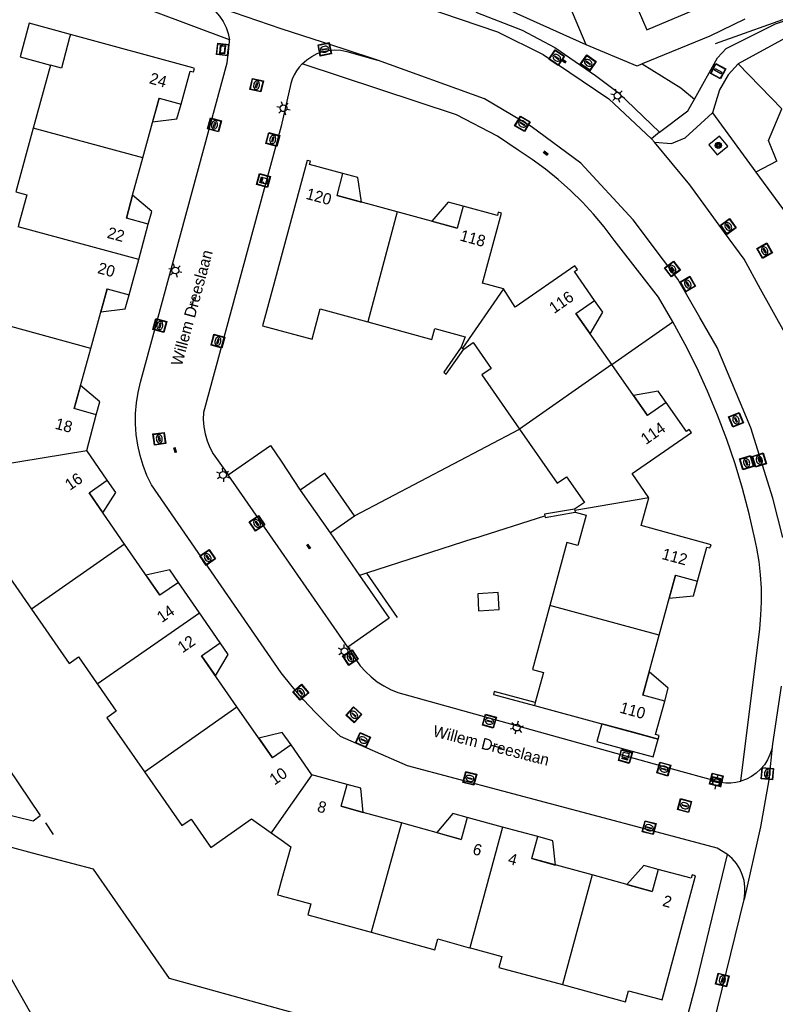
# Model space of a CAD drawing. Header units: metres. Extents: x 93870 to 95789, y 463036 to 464040.
# Tile 326 of 344: x 95477 to 95543, y 463546 to 463633. Entities that reach past the tile are written whole.
import ezdxf
from ezdxf.enums import TextEntityAlignment as Align

# ---------------------------------------------------------------- set-up
doc = ezdxf.new("R2010")
doc.units = ezdxf.units.M
doc.header["$LTSCALE"] = 25.4
for name, color, linetype in [('B_BEBOUWINGSGRENS_0', 1, 'Continuous'), ('B_LUIFEL_1', 200, 'Continuous'), ('B_TUSSENMUUR_0', 7, 'Continuous'), ('G_GRENS_ALGEMEEN_0', 7, 'Continuous'), ('Q_BOOM_0', 3, 'Continuous'), ('Q_BRANDKRAAN_0', 5, 'Continuous'), ('Q_CAI-KAST_0', 10, 'Continuous'), ('Q_DAMWAND_0', 6, 'Continuous'), ('Q_INSPECTIE_OF_RIOOLPUT_0', 253, 'Continuous'), ('Q_KOLK_0', 254, 'Continuous'), ('Q_LICHTMAST_0', 2, 'Continuous'), ('Q_STRAATNAAMBORD_0', 7, 'Continuous'), ('Q_WATERLEIDINGPUT_0', 5, 'Continuous'), ('S_GBKN_SYMBOOL_OV_GROOT_0', 7, 'Continuous'), ('T_CULTUURGRENS_0', 76, 'Continuous'), ('T_HAAG_0', 87, 'Continuous'), ('T_HEK_0', 57, 'Continuous'), ('T_HEK_LIJN_0', 6, 'Continuous'), ('T_WALBESCHERMING_0', 45, 'Continuous'), ('V_WEGGRENS_0', 7, 'Continuous'), ('Z_GBKN_HUISNUMMER_0', 252, 'Continuous'), ('Z_STRAATNAAM_0', 252, 'Continuous')]:
    doc.layers.add(name, color=color, linetype=linetype)
doc.layers.add('Q_PAAL_STEEN_0', color=7, linetype='Continuous', true_color=0xa97373)

# ---------------------------------------------------------------- blocks, each defined once
blk = doc.blocks.new('Q_STRAATNAAMBORD')
for points in [[(-0.5, 0.5), (0.5, 0.5), (0.5, -0.5), (-0.5, -0.5)], [(-0.369, 0.22), (0.358, 0.22), (0.358, -0.214), (-0.369, -0.214)]]:
    blk.add_lwpolyline(points, close=True)
for points in [[(-0.442, 0.464), (0.438, 0.464, -0.414214), (0.459, 0.442), (0.459, -0.437, -0.414214), (0.438, -0.459), (-0.442, -0.459, -0.414214), (-0.463, -0.437), (-0.463, 0.442), (-0.463, 0.444), (-0.463, 0.446), (-0.463, 0.448), (-0.462, 0.45), (-0.461, 0.451), (-0.46, 0.453), (-0.459, 0.455), (-0.458, 0.456), (-0.457, 0.457), (-0.456, 0.459), (-0.454, 0.46), (-0.453, 0.461), (-0.451, 0.462), (-0.449, 0.462), (-0.447, 0.463), (-0.446, 0.463), (-0.444, 0.464), (-0.442, 0.464)], [(-0.287, 0.16), (0.281, 0.16, -0.414214), (0.303, 0.139), (0.303, -0.134, -0.414214), (0.281, -0.156), (-0.287, -0.156, -0.414214), (-0.308, -0.134), (-0.308, 0.139), (-0.308, 0.14), (-0.308, 0.142), (-0.307, 0.144), (-0.307, 0.146), (-0.306, 0.148), (-0.305, 0.149), (-0.304, 0.151), (-0.303, 0.152), (-0.302, 0.154), (-0.3, 0.155), (-0.299, 0.156), (-0.297, 0.157), (-0.296, 0.158), (-0.294, 0.159), (-0.292, 0.159), (-0.29, 0.16), (-0.288, 0.16), (-0.287, 0.16)]]:
    blk.add_lwpolyline(points, format="xyb")
blk = doc.blocks.new('Q_CAI-KAST')
for points in [[(-0.5, 0.5), (0.5, 0.5), (0.5, -0.5), (-0.5, -0.5)], [(-0.262, 0.264), (0.25, 0.264), (0.25, 0.187), (-0.262, 0.187)], [(-0.262, 0.107), (0.25, 0.107), (0.25, -0.332), (-0.262, -0.332)]]:
    blk.add_lwpolyline(points, close=True)
blk.add_lwpolyline([(-0.442, 0.464), (0.438, 0.464, -0.414214), (0.459, 0.442), (0.459, -0.437, -0.414214), (0.438, -0.459), (-0.442, -0.459, -0.414214), (-0.463, -0.437), (-0.463, 0.442), (-0.463, 0.444), (-0.463, 0.446), (-0.463, 0.448), (-0.462, 0.45), (-0.461, 0.451), (-0.46, 0.453), (-0.459, 0.455), (-0.458, 0.456), (-0.457, 0.457), (-0.456, 0.459), (-0.454, 0.46), (-0.453, 0.461), (-0.451, 0.462), (-0.449, 0.462), (-0.447, 0.463), (-0.446, 0.463), (-0.444, 0.464), (-0.442, 0.464)], format="xyb")
blk.add_circle((-0.177, -0.034), 0.0354)
blk = doc.blocks.new('Q_LICHTMAST')
for points in [[(-0.26, 0.15), (-0.52, 0.3)], [(0, 0.3), (0, 0.6)], [(0.26, 0.15), (0.52, 0.3)], [(-0.26, -0.15), (-0.52, -0.3)], [(0, -0.3), (0, -0.6)], [(0.26, -0.15), (0.52, -0.3)]]:
    blk.add_lwpolyline(points)
blk.add_circle((0, 0), 0.3)
blk = doc.blocks.new('Q_PAAL_STEEN')
for points in [[(-0.5, 0.5), (0.5, 0.5), (0.5, -0.5), (-0.5, -0.5)], [(-0.08, 0.333), (0.071, 0.333), (0.071, -0.329), (-0.08, -0.329)]]:
    blk.add_lwpolyline(points, close=True)
blk.add_lwpolyline([(-0.442, 0.464), (0.438, 0.464, -0.414214), (0.459, 0.442), (0.459, -0.437, -0.414214), (0.438, -0.459), (-0.442, -0.459, -0.414214), (-0.463, -0.437), (-0.463, 0.442), (-0.463, 0.444), (-0.463, 0.446), (-0.463, 0.448), (-0.462, 0.45), (-0.461, 0.451), (-0.46, 0.453), (-0.459, 0.455), (-0.458, 0.456), (-0.457, 0.457), (-0.456, 0.459), (-0.454, 0.46), (-0.453, 0.461), (-0.451, 0.462), (-0.449, 0.462), (-0.447, 0.463), (-0.446, 0.463), (-0.444, 0.464), (-0.442, 0.464)], format="xyb")
blk = doc.blocks.new('Q_KOLK')
blk.add_lwpolyline([(-0.5, 0.5), (0.5, 0.5), (0.5, -0.5), (-0.5, -0.5)], close=True)
for points in [[(-0.442, 0.464), (0.438, 0.464, -0.414214), (0.459, 0.442), (0.459, -0.437, -0.414214), (0.438, -0.459), (-0.442, -0.459, -0.414214), (-0.463, -0.437), (-0.463, 0.442, -0.414214), (-0.442, 0.464)], [(-0.345, 0.105, 0.380426), (-0.276, -0.18)], [(-0.008, 0.266, 0.240218), (-0.345, 0.105)], [(-0.194, 0.045, 0.853344), (-0.194, -0.032)], [(0.331, 0.111, 0.240191), (-0.008, 0.266)], [(0.185, -0.032, 0.849746), (0.185, 0.045)], [(0.267, -0.176, 0.380426), (0.331, 0.111)], [(-0.276, -0.18, 0.148452), (0.012, -0.257)], [(0.012, -0.257, 0.131742), (0.267, -0.176)]]:
    blk.add_lwpolyline(points, format="xyb")
for points in [[(-0.194, 0.045), (0.185, 0.045)], [(0.185, -0.032), (-0.194, -0.032)]]:
    blk.add_lwpolyline(points)
blk = doc.blocks.new('Q_INSPECTIE_OF_RIOOLPUT')
blk.add_lwpolyline([(-0.5, 0.5), (0.5, 0.5), (0.5, -0.5), (-0.5, -0.5)], close=True)
for points in [[(-0.442, 0.464), (0.438, 0.464, -0.414214), (0.459, 0.442), (0.459, -0.437, -0.414214), (0.438, -0.459), (-0.442, -0.459, -0.414214), (-0.463, -0.437), (-0.463, 0.442), (-0.463, 0.444), (-0.463, 0.446), (-0.463, 0.448), (-0.462, 0.45), (-0.461, 0.451), (-0.46, 0.453), (-0.459, 0.455), (-0.458, 0.456), (-0.457, 0.457), (-0.456, 0.459), (-0.454, 0.46), (-0.453, 0.461), (-0.451, 0.462), (-0.449, 0.462), (-0.447, 0.463), (-0.446, 0.463), (-0.444, 0.464), (-0.442, 0.464)], [(-0.345, 0.105, 0.380426), (-0.276, -0.18)], [(-0.008, 0.266, 0.240218), (-0.345, 0.105)], [(-0.194, 0.045, 0.853344), (-0.194, -0.032)], [(0.331, 0.111, 0.240191), (-0.008, 0.266)], [(0.185, -0.032, 0.849746), (0.185, 0.045)], [(0.267, -0.176, 0.380426), (0.331, 0.111)], [(-0.276, -0.18, 0.148452), (0.012, -0.257)], [(0.012, -0.257, 0.131742), (0.267, -0.176)]]:
    blk.add_lwpolyline(points, format="xyb")
for points in [[(-0.194, 0.045), (0.185, 0.045)], [(0.185, -0.032), (-0.194, -0.032)]]:
    blk.add_lwpolyline(points)
blk = doc.blocks.new('Q_WATERLEIDINGPUT')
blk.add_lwpolyline([(-0.5, 0.5), (0.5, 0.5), (0.5, -0.5), (-0.5, -0.5)], close=True)
for points in [[(-0.442, 0.464), (0.438, 0.464, -0.414214), (0.459, 0.442), (0.459, -0.437, -0.414214), (0.438, -0.459), (-0.442, -0.459, -0.414214), (-0.463, -0.437), (-0.463, 0.442), (-0.463, 0.444), (-0.463, 0.446), (-0.463, 0.448), (-0.462, 0.45), (-0.461, 0.451), (-0.46, 0.453), (-0.459, 0.455), (-0.458, 0.456), (-0.457, 0.457), (-0.456, 0.459), (-0.454, 0.46), (-0.453, 0.461), (-0.451, 0.462), (-0.449, 0.462), (-0.447, 0.463), (-0.446, 0.463), (-0.444, 0.464), (-0.442, 0.464)], [(-0.345, 0.105, 0.380426), (-0.276, -0.18)], [(-0.008, 0.266, 0.240218), (-0.345, 0.105)], [(-0.194, 0.045, 0.853344), (-0.194, -0.032)], [(0.331, 0.111, 0.240191), (-0.008, 0.266)], [(0.185, -0.032, 0.849746), (0.185, 0.045)], [(0.267, -0.176, 0.380426), (0.331, 0.111)], [(-0.276, -0.18, 0.148452), (0.012, -0.257)], [(0.012, -0.257, 0.131742), (0.267, -0.176)]]:
    blk.add_lwpolyline(points, format="xyb")
for points in [[(-0.194, 0.045), (0.185, 0.045)], [(0.185, -0.032), (-0.194, -0.032)]]:
    blk.add_lwpolyline(points)
blk = doc.blocks.new('Q_BRANDKRAAN')
blk.add_lwpolyline([(-0.5, 0.5), (0.5, 0.5), (0.5, -0.5), (-0.5, -0.5)], close=True)
for points in [[(-0.442, 0.464), (0.438, 0.464, -0.414214), (0.459, 0.442), (0.459, -0.437, -0.414214), (0.438, -0.459), (-0.442, -0.459, -0.414214), (-0.463, -0.437), (-0.463, 0.442), (-0.463, 0.444), (-0.463, 0.446), (-0.463, 0.448), (-0.462, 0.45), (-0.461, 0.451), (-0.46, 0.453), (-0.459, 0.455), (-0.458, 0.456), (-0.457, 0.457), (-0.456, 0.459), (-0.454, 0.46), (-0.453, 0.461), (-0.451, 0.462), (-0.449, 0.462), (-0.447, 0.463), (-0.446, 0.463), (-0.444, 0.464), (-0.442, 0.464)], [(-0.345, 0.105, 0.380426), (-0.276, -0.18)], [(-0.008, 0.266, 0.240218), (-0.345, 0.105)], [(-0.194, 0.045, 0.853344), (-0.194, -0.032)], [(0.331, 0.111, 0.240191), (-0.008, 0.266)], [(0.185, -0.032, 0.849746), (0.185, 0.045)], [(0.267, -0.176, 0.380426), (0.331, 0.111)], [(-0.276, -0.18, 0.148452), (0.012, -0.257)], [(0.012, -0.257, 0.131742), (0.267, -0.176)]]:
    blk.add_lwpolyline(points, format="xyb")
for points in [[(-0.194, 0.045), (0.185, 0.045)], [(0.185, -0.032), (-0.194, -0.032)]]:
    blk.add_lwpolyline(points)
blk = doc.blocks.new('Q_BOOM')
for radius in [0.27, 0.18, 0.09]:
    blk.add_circle((0, 0), radius)
blk = doc.blocks.new('S_GBKN_SYMBOOL_OV_GROOT')
for points in [[(-0.21875, 0.0625), (0.21875, 0.0625)], [(-0.21875, 0), (0.21875, 0)], [(-0.1875, 0.0625), (-0.1875, 0)], [(-0.125, 0.09375), (-0.125, 0.0625)], [(-0.125, 0), (-0.125, -0.0625)], [(-0.0625, 0.0625), (-0.0625, 0)], [(0, 0.09375), (0, 0.0625)], [(0, 0), (0, -0.0625)], [(0.0625, 0.0625), (0.0625, 0)], [(0.125, 0.09375), (0.125, 0.0625)], [(0.125, 0), (0.125, -0.0625)], [(0.1875, 0.0625), (0.1875, 0)], [(-0.21875, -0.0625), (0.21875, -0.0625)], [(-0.1875, -0.0625), (-0.1875, -0.09375)], [(-0.0625, -0.0625), (-0.0625, -0.09375)], [(0.0625, -0.0625), (0.0625, -0.09375)], [(0.1875, -0.0625), (0.1875, -0.09375)]]:
    blk.add_lwpolyline(points)

msp = doc.modelspace()

# ---------------------------------------------------------------- linework, layer by layer
at = {"layer": 'B_BEBOUWINGSGRENS_0'}
for p, q in [((95492.225, 463628.825), (95481.462, 463631.784)), ((95479.702, 463629.079), (95478.189, 463623.516)), ((95487.819, 463620.903), (95489.257, 463626.177)), ((95489.257, 463626.177), (95491.187, 463625.651)), ((95486.928, 463617.636), (95487.819, 463620.903)), ((95504.911, 463617.596), (95505.435, 463619.526)), ((95486.378, 463615.616), (95486.928, 463617.636)), ((95510.2, 463616.163), (95504.911, 463617.596)), ((95515.489, 463614.73), (95510.2, 463616.163)), ((95516.014, 463616.66), (95515.489, 463614.73)), ((95488.308, 463615.09), (95486.378, 463615.616)), ((95487.464, 463611.972), (95488.308, 463615.09)), ((95486.622, 463608.864), (95487.464, 463611.972)), ((95483.245, 463604.127), (95484.694, 463609.394)), ((95484.694, 463609.394), (95486.622, 463608.864)), ((95525.932, 463607.232), (95527.574, 463608.376)), ((95529.08, 463602.734), (95525.932, 463607.232)), ((95481.792, 463598.843), (95483.245, 463604.127)), ((95515.844, 463604.246), (95515.947, 463604.173)), ((95515.947, 463604.173), (95516.073, 463604.084)), ((95530.985, 463600.011), (95529.08, 463602.734)), ((95532.222, 463598.244), (95530.985, 463600.011)), ((95483.72, 463598.313), (95481.792, 463598.843)), ((95533.864, 463599.388), (95532.222, 463598.244)), ((95482.892, 463595.173), (95483.72, 463598.313)), ((95484.705, 463592.542), (95482.892, 463595.173)), ((95483.114, 463591.446), (95484.705, 463592.542)), ((95486.224, 463586.922), (95483.114, 463591.446)), ((95501.682, 463591.671), (95504.299, 463587.914)), ((95525.809, 463590.01), (95525.833, 463589.871)), ((95504.299, 463587.914), (95506.459, 463589.419)), ((95525.833, 463589.871), (95525.857, 463589.734)), ((95489.322, 463582.415), (95486.224, 463586.922)), ((95533.254, 463578.905), (95534.697, 463584.192)), ((95534.697, 463584.192), (95536.627, 463583.67)), ((95490.97, 463583.548), (95489.322, 463582.415)), ((95492.803, 463580.88), (95490.97, 463583.548)), ((95494.618, 463578.239), (95492.803, 463580.88)), ((95531.813, 463573.628), (95533.254, 463578.905)), ((95492.976, 463577.097), (95494.618, 463578.239)), ((95496.101, 463572.602), (95492.976, 463577.097)), ((95533.743, 463573.106), (95531.813, 463573.628)), ((95522.344, 463572.977), (95522.272, 463572.711)), ((95522.272, 463572.711), (95528.193, 463571.108)), ((95499.223, 463568.111), (95496.101, 463572.602)), ((95528.193, 463571.108), (95533.152, 463569.765)), ((95502.702, 463566.619), (95500.865, 463569.253)), ((95505.793, 463565.775), (95502.702, 463566.619)), ((95505.264, 463563.846), (95505.793, 463565.775)), ((95507.207, 463563.312), (95505.264, 463563.846)), ((95510.57, 463562.388), (95507.207, 463563.312)), ((95515.844, 463560.939), (95510.57, 463562.388)), ((95516.373, 463562.868), (95515.844, 463560.939)), ((95519.47, 463562.026), (95516.373, 463562.868)), ((95522.585, 463561.179), (95519.47, 463562.026)), ((95522.061, 463559.249), (95522.585, 463561.179)), ((95527.355, 463557.803), (95522.061, 463559.249)), ((95533.16, 463558.292), (95532.641, 463556.36)), ((95532.641, 463556.36), (95527.355, 463557.803))]:
    msp.add_line(p, q, dxfattribs=at)
for points in [[(95528.07, 463641.64), (95527.17, 463641.26), (95528.16, 463638.93), (95527.08, 463638.48), (95528.62, 463634.87), (95530.65, 463635.74), (95532.16, 463632.17), (95536.833, 463634.15), (95537.07, 463634.25), (95535.53, 463637.87), (95537.98, 463638.915)], [(95481.462, 463631.784), (95481.39, 463631.514), (95480.667, 463628.816), (95479.702, 463629.079)], [(95491.187, 463625.651), (95491.998, 463628.554), (95492.289, 463628.483), (95492.361, 463628.788), (95492.225, 463628.825)], [(95478.189, 463623.516), (95476.667, 463617.923), (95477.632, 463617.661), (95476.906, 463614.985), (95476.869, 463614.849)], [(95505.435, 463619.526), (95502.501, 463620.321), (95502.581, 463620.617), (95502.293, 463620.688), (95500, 463612.197), (95499.35, 463609.79), (95498.366, 463606.146), (95502.721, 463604.97), (95503.439, 463607.629), (95507.612, 463606.478)], [(95519.57, 463609.378), (95517.71, 463609.896), (95519.384, 463616.058), (95519.094, 463616.137), (95519.015, 463615.847), (95516.014, 463616.66)], [(95527.574, 463608.376), (95525.796, 463610.916), (95526.066, 463611.104), (95525.82, 463611.423), (95520.592, 463607.766), (95519.57, 463609.378)], [(95507.612, 463606.478), (95513.25, 463604.923), (95513.516, 463605.887), (95516.186, 463605.15), (95515.844, 463604.246)], [(95516.073, 463604.084), (95516.894, 463604.654), (95518.474, 463602.379), (95517.653, 463601.809), (95520.962, 463597.045)], [(95532.35, 463590.994), (95530.884, 463593.131), (95536.085, 463596.755), (95535.901, 463597.018), (95535.647, 463596.84), (95533.864, 463599.388)], [(95520.962, 463597.045), (95524.27, 463592.283), (95525.091, 463592.853), (95526.67, 463590.577), (95525.809, 463590.01)], [(95471.245, 463593.231), (95472.157, 463587.899), (95472.975, 463588.466), (95474.717, 463585.956), (95478.024, 463581.203)], [(95506.459, 463589.419), (95503.843, 463593.176), (95501.682, 463591.671)], [(95536.627, 463583.67), (95537.443, 463586.66), (95537.721, 463586.585), (95537.823, 463586.873), (95531.671, 463588.548), (95532.35, 463590.994)], [(95525.857, 463589.734), (95526.822, 463589.472), (95526.099, 463586.808), (95525.134, 463587.07), (95523.624, 463581.509)], [(95517.288, 463582.56), (95517.364, 463581.062), (95519.162, 463581.154), (95519.085, 463582.652), (95517.288, 463582.56)], [(95523.624, 463581.509), (95522.1, 463575.895), (95523.065, 463575.633), (95522.344, 463572.977)], [(95478.024, 463581.203), (95481.35, 463576.423), (95482.171, 463576.994), (95483.751, 463574.719), (95483.823, 463574.615)], [(95483.823, 463574.615), (95483.904, 463574.499), (95485.49, 463572.216), (95484.668, 463571.646), (95487.966, 463566.887)], [(95533.152, 463569.765), (95533.236, 463570.074), (95532.937, 463570.155), (95533.743, 463573.106)], [(95500.865, 463569.253), (95500, 463568.651), (95499.223, 463568.111)], [(95487.966, 463566.887), (95491.251, 463562.146), (95492.073, 463562.716), (95493.651, 463560.439), (95493.802, 463560.221), (95497.395, 463562.751), (95499.122, 463561.518)], [(95499.122, 463561.518), (95500, 463560.891), (95500.853, 463560.281), (95500, 463557.249), (95499.665, 463556.06), (95499.936, 463555.987), (95500, 463555.97), (95502.603, 463555.257), (95502.339, 463554.293), (95507.924, 463552.762)], [(95524.733, 463548.161), (95530.3, 463546.655), (95530.561, 463547.62), (95533.235, 463546.897), (95533.506, 463546.824), (95536.46, 463557.728), (95536.153, 463557.804), (95536.07, 463557.51), (95533.16, 463558.292)], [(95507.924, 463552.762), (95513.524, 463551.227), (95513.788, 463552.191), (95516.461, 463551.434), (95516.595, 463551.396)], [(95516.595, 463551.396), (95516.731, 463551.359), (95519.405, 463550.638), (95519.144, 463549.673), (95524.733, 463548.161)]]:
    msp.add_lwpolyline(points, dxfattribs=at)
at = {"layer": 'B_LUIFEL_1'}
for p, q in [((95477.026, 463629.81), (95479.702, 463629.079)), ((95489.257, 463626.177), (95488.689, 463624.093)), ((95486.928, 463617.636), (95486.378, 463615.616)), ((95486.928, 463617.636), (95486.928, 463617.636)), ((95504.911, 463617.596), (95507.053, 463617.016)), ((95513.254, 463615.336), (95515.489, 463614.73)), ((95484.694, 463609.394), (95484.133, 463607.354)), ((95482.351, 463600.875), (95481.792, 463598.843)), ((95488.104, 463584.187), (95489.322, 463582.415)), ((95534.697, 463584.192), (95534.142, 463582.157)), ((95528.193, 463571.108), (95528.193, 463571.108)), ((95513.682, 463561.533), (95515.844, 463560.939)), ((95530.414, 463556.968), (95532.641, 463556.36))]:
    msp.add_line(p, q, dxfattribs=at)
for points in [[(95481.462, 463631.784), (95477.836, 463632.775), (95477.026, 463629.81)], [(95488.689, 463624.093), (95490.831, 463624.347), (95491.187, 463625.651)], [(95507.053, 463617.016), (95506.739, 463619.172), (95505.435, 463619.526)], [(95488.308, 463615.09), (95488.612, 463616.204), (95486.928, 463617.636)], [(95516.014, 463616.66), (95514.685, 463617.02), (95513.254, 463615.336)], [(95484.133, 463607.354), (95486.278, 463607.615), (95486.622, 463608.864)], [(95525.932, 463607.232), (95527.187, 463605.439), (95528.305, 463607.327), (95527.574, 463608.376)], [(95483.72, 463598.313), (95484.033, 463599.453), (95482.351, 463600.875)], [(95533.864, 463599.388), (95533.169, 463600.386), (95530.985, 463600.011)], [(95530.985, 463600.011), (95530.985, 463600.011), (95532.222, 463598.244)], [(95483.114, 463591.446), (95484.324, 463589.687), (95485.439, 463591.477), (95484.705, 463592.542)], [(95490.97, 463583.548), (95490.201, 463584.666), (95488.104, 463584.187)], [(95534.142, 463582.157), (95536.269, 463582.358), (95536.627, 463583.67)], [(95492.976, 463577.097), (95494.213, 463575.318), (95495.332, 463577.213), (95494.618, 463578.239)], [(95533.743, 463573.106), (95534.055, 463574.259), (95532.376, 463575.688), (95531.813, 463573.628)], [(95528.193, 463571.108), (95527.768, 463569.538), (95530.424, 463568.817), (95532.725, 463568.192), (95533.152, 463569.765)], [(95533.152, 463569.765), (95530.849, 463570.389), (95528.193, 463571.108)], [(95500.865, 463569.253), (95500.1, 463570.353), (95498.024, 463569.836), (95499.223, 463568.111)], [(95507.207, 463563.312), (95507.009, 463565.442), (95505.793, 463565.775)], [(95505.264, 463563.846), (95507.207, 463563.312), (95507.207, 463563.312)], [(95516.373, 463562.868), (95515.088, 463563.22), (95513.682, 463561.533)], [(95522.061, 463559.249), (95524.145, 463558.68), (95523.904, 463560.821), (95522.585, 463561.179)], [(95533.16, 463558.292), (95531.901, 463558.63), (95530.414, 463556.968)]]:
    msp.add_lwpolyline(points, dxfattribs=at)
at = {"layer": 'B_TUSSENMUUR_0'}
for p, q in [((95487.819, 463620.903), (95478.189, 463623.516)), ((95510.2, 463616.163), (95507.612, 463606.478)), ((95487.464, 463611.972), (95476.869, 463614.849)), ((95519.57, 463609.378), (95515.947, 463604.173)), ((95483.245, 463604.127), (95473.641, 463606.774)), ((95529.08, 463602.734), (95520.962, 463597.045)), ((95471.245, 463593.231), (95482.892, 463595.173)), ((95532.35, 463590.994), (95525.833, 463589.871)), ((95486.224, 463586.922), (95478.024, 463581.203)), ((95533.254, 463578.905), (95523.624, 463581.509)), ((95483.823, 463574.615), (95492.803, 463580.88)), ((95487.966, 463566.887), (95496.101, 463572.602)), ((95510.57, 463562.388), (95507.924, 463552.762)), ((95519.47, 463562.026), (95516.595, 463551.396)), ((95527.355, 463557.803), (95524.733, 463548.161))]:
    msp.add_line(p, q, dxfattribs=at)
msp.add_lwpolyline([(95502.702, 463566.619), (95500, 463562.769), (95499.122, 463561.518)], dxfattribs=at)
at = {"layer": 'G_GRENS_ALGEMEEN_0'}
for points in [[(95515.844, 463604.246), (95514.297, 463602.048), (95514.519, 463601.885), (95516.073, 463604.084)], [(95525.809, 463590.01), (95523.162, 463589.553), (95523.186, 463589.415)], [(95523.186, 463589.415), (95523.21, 463589.277), (95525.857, 463589.734)], [(95522.344, 463572.977), (95518.745, 463573.95), (95518.672, 463573.68), (95522.272, 463572.711)], [(95475.311, 463563.26), (95478.187, 463562.577), (95478.802, 463563.026)]]:
    msp.add_lwpolyline(points, dxfattribs=at)
at = {"layer": 'Q_DAMWAND_0'}
msp.add_lwpolyline([(95483.492, 463558.307), (95478.133, 463559.73), (95474.644, 463560.657)], dxfattribs=at)
at = {"layer": 'T_CULTUURGRENS_0'}
for p, q in [((95526.82, 463630.86), (95513.524, 463636.861)), ((95540.19, 463629.19), (95544.03, 463625.24)), ((95543.613, 463620.629), (95541.762, 463619.655))]:
    msp.add_line(p, q, dxfattribs=at)
msp.add_lwpolyline([(95531.76, 463629.175), (95535.142, 463627.079), (95536.351, 463626.073)], dxfattribs=at)
at = {"layer": 'T_HAAG_0'}
for p, q in [((95526.82, 463630.86), (95523.129, 463639.674)), ((95537.72, 463631.62), (95531.76, 463629.175)), ((95529.08, 463602.734), (95534.446, 463606.494)), ((95516.951, 463587.408), (95507.499, 463584.367)), ((95507.499, 463584.367), (95506.898, 463584.173))]:
    msp.add_line(p, q, dxfattribs=at)
msp.add_lwpolyline([(95531.76, 463629.175), (95531.31, 463628.99), (95526.82, 463630.86)], dxfattribs=at)
at = {"layer": 'T_HEK_0'}
for p, q in [((95540.792, 463633.108), (95537.72, 463631.62)), ((95506.459, 463589.419), (95520.962, 463597.045)), ((95516.951, 463587.408), (95523.186, 463589.415)), ((95471.751, 463573.461), (95478.802, 463563.026))]:
    msp.add_line(p, q, dxfattribs=at)
msp.add_lwpolyline([(95543.613, 463620.629), (95542.88, 463622.43), (95544.03, 463625.24)], dxfattribs=at)
at = {"layer": 'T_HEK_LIJN_0'}
for p, q in [((95538.212, 463630.989), (95557.84, 463637.981)), ((95507.499, 463584.367), (95510.206, 463580.451)), ((95479.256, 463562.392), (95479.939, 463561.38))]:
    msp.add_line(p, q, dxfattribs=at)
at = {"layer": 'T_WALBESCHERMING_0'}
for points in [[(95527.459, 463538.38), (95522.45, 463539.765), (95500, 463545.972), (95490.17, 463548.69), (95483.492, 463558.307)], [(95474.871, 463551.068), (95479.63, 463542.72), (95500, 463537.13), (95525.18, 463530.22)]]:
    msp.add_lwpolyline(points, dxfattribs=at)
at = {"layer": 'V_WEGGRENS_0'}
for p, q in [((95537.928, 463624.89), (95541.762, 463619.655)), ((95533.29, 463623.161), (95532.567, 463622.598)), ((95532.567, 463622.598), (95532.847, 463622.281)), ((95539.288, 463621.954), (95538.561, 463622.836)), ((95504.299, 463587.914), (95506.898, 463584.173)), ((95543.993, 463574.407), (95543.22, 463569.339))]:
    msp.add_line(p, q, dxfattribs=at)
for points in [[(95495.443, 463631.304), (95482.2, 463636.281), (95478.104, 463638.224), (95472.77, 463640.813)], [(95575.48, 463625.9), (95577.86, 463626.89), (95578.08, 463627.86), (95575.39, 463634.33), (95572.61, 463637.24), (95570.94, 463638.08), (95569.31, 463638.25), (95565.84, 463638.04), (95560.37, 463636.96), (95544.65, 463631.62), (95540.19, 463629.19)], [(95536.351, 463626.073), (95538.39, 463629.73), (95539.14, 463630.55), (95543.47, 463632.71), (95557.74, 463637.56)], [(95509.07, 463635.406), (95510.827, 463634.804), (95519.02, 463632), (95523.06, 463630), (95528.81, 463626.1), (95532.567, 463622.598)], [(95508.47, 463629.5), (95505.541, 463630.482), (95500, 463632.28), (95492.806, 463634.74)], [(95492.806, 463634.74), (95493.315, 463634.49), (95493.786, 463634.175), (95494.212, 463633.802), (95494.586, 463633.376), (95494.901, 463632.905), (95495.151, 463632.397), (95495.333, 463631.86), (95495.443, 463631.304)], [(95517.136, 463633.745), (95521.185, 463632.15), (95524.062, 463630.637), (95527.639, 463628.174), (95529.641, 463626.675), (95533.29, 463623.161)], [(95539.274, 463559.616), (95538.35, 463560.16), (95536.26, 463560.72), (95511.1, 463567.412), (95505.225, 463569.983), (95504.095, 463571.022), (95503.006, 463572.104), (95501.96, 463573.227), (95500.957, 463574.389), (95500, 463575.589), (95488.588, 463592.131), (95488.188, 463592.972), (95487.851, 463593.841), (95487.582, 463594.733), (95487.38, 463595.643), (95487.247, 463596.565), (95487.184, 463597.495), (95487.191, 463598.427), (95487.268, 463599.355), (95487.415, 463600.275), (95487.63, 463601.182), (95488.074, 463602.796), (95495.25, 463629.277), (95495.46, 463631.14), (95495.443, 463631.304)], [(95501.844, 463629.188), (95502.241, 463629.545), (95502.681, 463629.846), (95503.156, 463630.087), (95503.66, 463630.264), (95504.182, 463630.373), (95504.714, 463630.412), (95505.246, 463630.381), (95505.77, 463630.281), (95508.47, 463629.5)], [(95501.844, 463629.188), (95501.579, 463628.887), (95501.345, 463628.562), (95501.144, 463628.215), (95500.978, 463627.85), (95500.85, 463627.47), (95500, 463623.701), (95493.175, 463598.514), (95493.147, 463597.88), (95493.188, 463597.248), (95493.299, 463596.623), (95493.477, 463596.015), (95493.721, 463595.429), (95494.028, 463594.874), (95495.346, 463593.009)], [(95534.446, 463606.494), (95533.18, 463608.641), (95529.282, 463613.682), (95528.408, 463614.843), (95527.477, 463615.96), (95526.493, 463617.029), (95525.457, 463618.049), (95524.372, 463619.016), (95523.241, 463619.929), (95522.066, 463620.784), (95520.85, 463621.581), (95519.016, 463622.826), (95515.414, 463624.688), (95501.844, 463629.188)], [(95544.123, 463587.517), (95543.26, 463590.97), (95541.31, 463597.16), (95538.36, 463604.23), (95536.838, 463606.863), (95534.88, 463610.25), (95533.637, 463611.901), (95530.95, 463615.47), (95526.37, 463620.45), (95521.99, 463623.66), (95517.88, 463626.1), (95508.47, 463629.5)], [(95540.19, 463629.19), (95539.31, 463628.22), (95538.57, 463626.91), (95537.928, 463624.89)], [(95533.29, 463623.161), (95535.78, 463625.05), (95536.351, 463626.073)], [(95532.847, 463622.281), (95534.34, 463622.17), (95535.53, 463622.68), (95537.928, 463624.89)], [(95550.09, 463588.948), (95548.7, 463593.86), (95545.84, 463601.77), (95544.29, 463605.51), (95542.173, 463609.365), (95540.72, 463612.01), (95539.008, 463614.355), (95535.96, 463618.53), (95532.847, 463622.281)], [(95538.561, 463622.836), (95537.615, 463622.062), (95538.342, 463621.18), (95539.288, 463621.954)], [(95541.762, 463619.655), (95545.15, 463615.03), (95546.11, 463613.107)], [(95540.441, 463566.068), (95542.098, 463579.478), (95542.207, 463580.662), (95542.255, 463581.849), (95542.243, 463583.038), (95542.171, 463584.225), (95542.038, 463585.406), (95541.846, 463586.579), (95541.679, 463587.376), (95541.169, 463589.598), (95540.583, 463591.802), (95539.923, 463593.984), (95539.189, 463596.142), (95538.383, 463598.275), (95537.504, 463600.379), (95536.554, 463602.451), (95535.534, 463604.491), (95534.446, 463606.494)], [(95495.346, 463593.009), (95499.051, 463595.59), (95500, 463594.213), (95501.682, 463591.671)], [(95505.854, 463577.852), (95500, 463586.296), (95495.346, 463593.009)], [(95506.898, 463584.173), (95509.494, 463580.395), (95505.854, 463577.852)], [(95505.854, 463577.852), (95506.554, 463576.767), (95506.958, 463576.215), (95507.412, 463575.703), (95507.91, 463575.234), (95508.449, 463574.812), (95509.024, 463574.441), (95509.63, 463574.125), (95510.263, 463573.865), (95534.38, 463567.16), (95538.239, 463566.09), (95538.672, 463565.984), (95539.115, 463565.928), (95539.562, 463565.923), (95540.005, 463565.97), (95540.441, 463566.068)], [(95543.22, 463569.339), (95543.15, 463568.88), (95542.996, 463568.393), (95542.78, 463567.93), (95542.504, 463567.499), (95542.175, 463567.109), (95541.797, 463566.765), (95541.377, 463566.474), (95540.922, 463566.24), (95540.441, 463566.068)], [(95543.22, 463569.339), (95542.894, 463566.167), (95542.16, 463562.04), (95540.726, 463555.66)], [(95533.454, 463536.728), (95536.562, 463548.445), (95539.274, 463559.616)], [(95540.726, 463555.66), (95540.799, 463556.209), (95540.795, 463556.763), (95540.716, 463557.312), (95540.561, 463557.844), (95540.335, 463558.35), (95540.041, 463558.819), (95539.685, 463559.244), (95539.274, 463559.616)], [(95532.266, 463523.914), (95534.65, 463532), (95537.004, 463540.779), (95538.013, 463544.539), (95540.726, 463555.66)]]:
    msp.add_lwpolyline(points, dxfattribs=at)
at = {"layer": 'Z_STRAATNAAM_0'}
for p, q in [((95492.121, 463607.724), (95492.383, 463608.689)), ((95518.482, 463569.22), (95519.45, 463568.97))]:
    msp.add_line(p, q, dxfattribs=at)

# ---------------------------------------------------------------- block references
at = {"layer": 'Q_BOOM_0', "rotation": 39.2894068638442}
msp.add_blockref('Q_BOOM', (95538.454, 463622.007), dxfattribs=at)
at = {"layer": 'Q_BRANDKRAAN_0', "rotation": 156.3649948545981}
msp.add_blockref('Q_BRANDKRAAN', (95507.197, 463569.689), dxfattribs=at)
at = {"layer": 'Q_CAI-KAST_0'}
for p, rotation in [((95498.445, 463618.925), 74.83847030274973), ((95530.276, 463568.24), 164.4630240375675)]:
    msp.add_blockref('Q_CAI-KAST', p, dxfattribs=dict(at, rotation=rotation))
at = {"layer": 'Q_INSPECTIE_OF_RIOOLPUT_0'}
for p, rotation in [((95527.01, 463629.28), 145.4500297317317), ((95497.84, 463627.31), 77.29104276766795), ((95542.53, 463612.75), 118.7816813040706), ((95535.77, 463609.81), 120.0318936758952), ((95489.28, 463596.19), 98.2083871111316), ((95506.4, 463571.91), 137.4024250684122), ((95535.489, 463563.91), 164.5026942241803)]:
    msp.add_blockref('Q_INSPECTIE_OF_RIOOLPUT', p, dxfattribs=dict(at, rotation=rotation))
at = {"layer": 'Q_KOLK_0'}
for p, rotation in [((95503.83, 463630.47), 11.79458547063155), ((95524.24, 463629.73), 145.8524908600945), ((95494.14, 463623.81), 74.83774309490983), ((95521.22, 463623.91), 149.3034984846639), ((95499.26, 463622.53), 74.83847030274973), ((95539.33, 463614.88), 126.1316822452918), ((95534.42, 463611.13), 126.97525122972), ((95489.33, 463606.16), 74.83774309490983), ((95494.439, 463604.78), 74.83847030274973), ((95542.06, 463594.32), 107.485690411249), ((95497.87, 463588.75), 124.7328612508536), ((95493.53, 463585.75), 124.601029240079), ((95506.09, 463576.94), 122.8285417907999), ((95501.73, 463573.88), 130.7996752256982), ((95518.31, 463571.339), 164.4630240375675), ((95533.66, 463567.13), 164.4630240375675), ((95516.59, 463566.31), 165.1054410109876), ((95542.77, 463566.72), 84.13207003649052), ((95532.36, 463561.97), 165.1054410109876), ((95538.81, 463548.57), 76.29031113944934)]:
    msp.add_blockref('Q_KOLK', p, dxfattribs=dict(at, rotation=rotation))
at = {"layer": 'Q_LICHTMAST_0'}
for p, rotation in [((95529.586, 463626.382), 136.0797172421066), ((95500.209, 463625.28), 77.29104276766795), ((95490.687, 463611.001), 74.8377430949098), ((95494.883, 463593.004), 125.2489410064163), ((95505.569, 463577.49), 122.8285417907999), ((95520.72, 463570.78), 164.4630240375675), ((95538.277, 463565.951), 166.2443103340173)]:
    msp.add_blockref('Q_LICHTMAST', p, dxfattribs=dict(at, rotation=rotation))
at = {"layer": 'Q_PAAL_STEEN_0', "rotation": 60.85767393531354}
msp.add_blockref('Q_PAAL_STEEN', (95538.438, 463628.542), dxfattribs=at)
at = {"layer": 'Q_STRAATNAAMBORD_0'}
for p, rotation in [((95494.853, 463630.446), 83.5686858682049), ((95538.272, 463566.174), 166.2443103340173)]:
    msp.add_blockref('Q_STRAATNAAMBORD', p, dxfattribs=dict(at, rotation=rotation))
at = {"layer": 'Q_WATERLEIDINGPUT_0'}
for p, rotation in [((95540.011, 463597.86), 112.6486307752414), ((95540.943, 463594.09), 106.8292428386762)]:
    msp.add_blockref('Q_WATERLEIDINGPUT', p, dxfattribs=dict(at, rotation=rotation))
at = {"layer": 'S_GBKN_SYMBOOL_OV_GROOT_0'}
for p, rotation in [((95524.863, 463629.426), 145.8524908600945), ((95523.272, 463621.312), 143.7631791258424), ((95490.663, 463595.2), 106.3180865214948), ((95502.42, 463586.708), 124.7325376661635)]:
    msp.add_blockref('S_GBKN_SYMBOOL_OV_GROOT', p, dxfattribs=dict(at, rotation=rotation))

# ---------------------------------------------------------------- texts
at = {"layer": 'Z_GBKN_HUISNUMMER_0', "linetype": 'Continuous'}
for s, rotation, p in [('24', 344.4, (95489.185, 463627.775)), ('120', 344.8, (95503.314, 463617.511)), ('22', 344.9, (95485.473, 463614.184)), ('118', 344.8, (95516.861, 463613.84)), ('20', 344.8, (95484.63, 463611.072)), ('116', 35, (95524.637, 463608.212)), ('18', 345.2, (95480.889, 463597.38)), ('114', 35, (95532.707, 463596.681)), ('16', 34.5, (95481.74, 463592.439)), ('112', 344.8, (95534.623, 463585.823)), ('14', 34.5, (95489.826, 463580.798)), ('12', 34.5, (95491.65, 463578.144)), ('110', 344.7, (95530.928, 463572.289)), ('10', 34.9, (95499.733, 463566.506)), ('8', 344.7, (95503.589, 463563.785)), ('6', 344.8, (95517.266, 463560.035)), ('4', 344.8, (95520.372, 463559.19)), ('2', 344.9, (95533.966, 463555.487))]:
    msp.add_text(s, height=1, rotation=rotation, dxfattribs=at).set_placement(p, align=Align.MIDDLE)
at = {"layer": 'Z_STRAATNAAM_0', "linetype": 'Continuous'}
for rotation, p in [(74.81021, (95492.121, 463607.724)), (345.51897, (95518.482, 463569.22))]:
    msp.add_text('Willem Dreeslaan', height=1, rotation=rotation, dxfattribs=at).set_placement(p, align=Align.MIDDLE)

doc.saveas('drawing.dxf')
